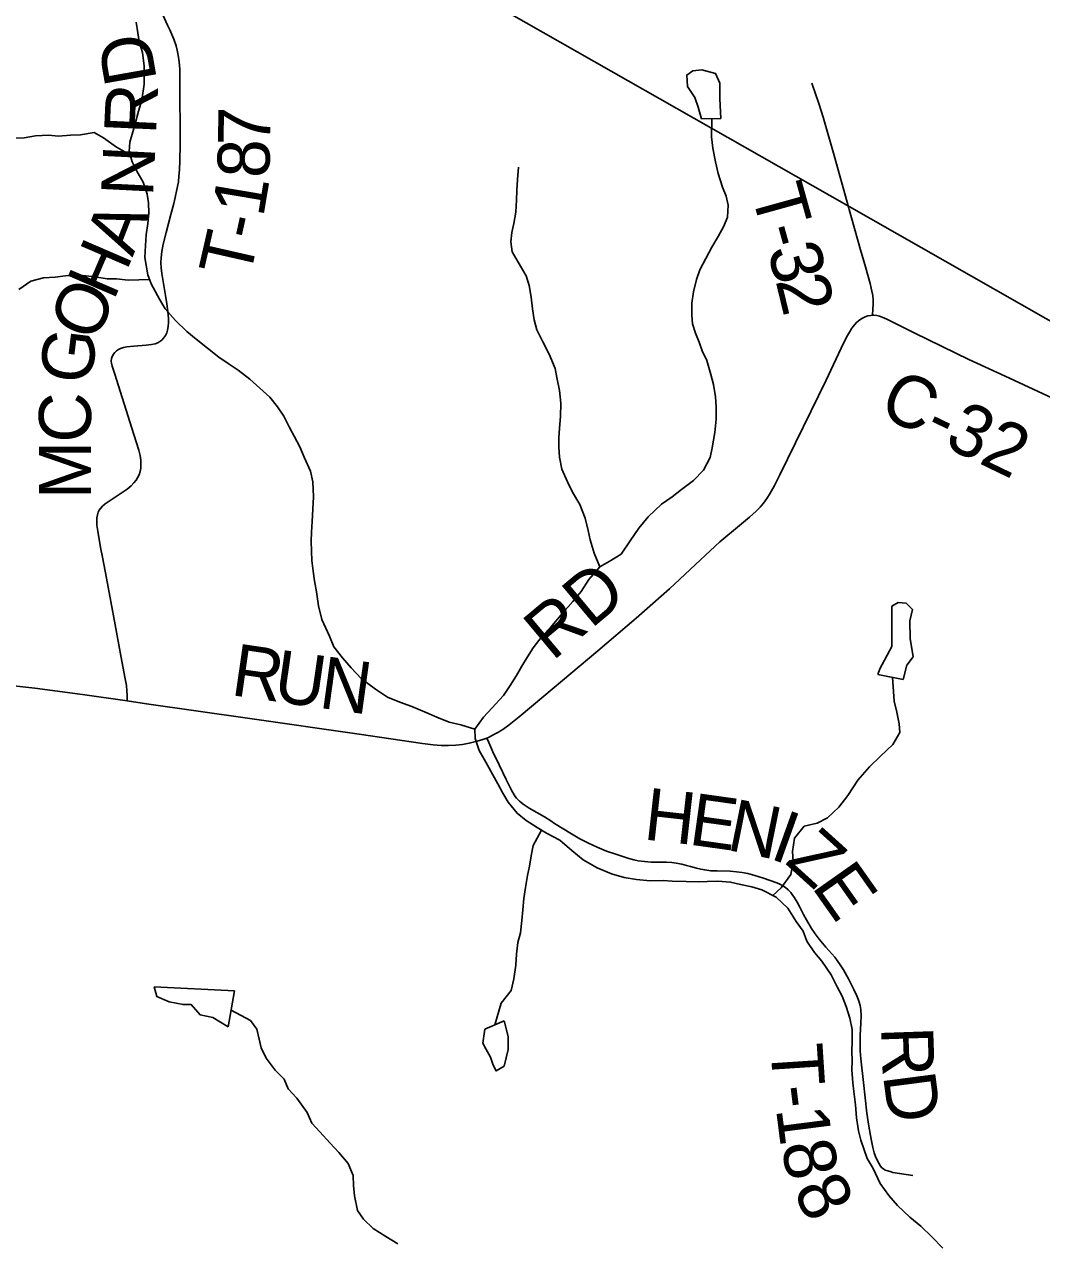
# Model space of a CAD drawing. Extents: x 1451455 to 1749751, y 218250 to 574981.
# Drawn here: x 1576761 to 1582622, y 318985 to 326004 of the extents above; entities that cross this region are included whole.
import ezdxf

# ---------------------------------------------------------------- set-up
doc = ezdxf.new("R2010")
doc.units = 0
for name, color, linetype in [('GM_X_County_Road', 7, 'Continuous'), ('GM_X_County_Road_Text', 7, 'Continuous'), ('GM_X_Minor_Lake', 7, 'Continuous'), ('GM_X_Minor_River', 7, 'Continuous'), ('GM_X_Township', 7, 'Continuous'), ('GM_X_Township_Road', 7, 'Continuous'), ('GM_X_Township_Road_Text', 7, 'Continuous')]:
    doc.layers.add(name, color=color, linetype=linetype)

msp = doc.modelspace()

# ---------------------------------------------------------------- linework, layer by layer
at = {"layer": 'GM_X_County_Road'}
for points in [[(1579504.6, 321933.6), (1579518.3, 321942.2), (1579555.1, 321968.9), (1579611.1, 322013.7), (1579754.6, 322132.8), (1580065.7, 322394.8), (1580285.5, 322582), (1580477.4, 322751.1), (1580656.4, 322919.8), (1580767.7, 323021.8), (1580880.8, 323117.1), (1580938.7, 323165.2), (1580977.4, 323200.2), (1581000.3, 323223.3), (1581019.2, 323245.5), (1581038.3, 323271.7), (1581055.7, 323299.1), (1581082.5, 323347.7), (1581113.4, 323409.1), (1581294, 323777.4), (1581379.4, 323951.1), (1581468, 324137.7), (1581498.7, 324201.9), (1581514.4, 324231), (1581529.1, 324254), (1581544.3, 324273.6), (1581558.2, 324288.3), (1581574.2, 324301.3), (1581590.2, 324311.8), (1581605.5, 324319.1), (1581620.3, 324324.3), (1581638.5, 324327.4), (1581647.7, 324327.9)], [(1581647.7, 324327.9), (1581654.5, 324328.3), (1581672.1, 324325.9), (1581687.1, 324322.6), (1581713.6, 324313.5), (1581734.9, 324304.6), (1581890.9, 324225.8), (1582203, 324072.6), (1582411.4, 323976.5), (1582816.3, 323789.1)], [(1574991, 321967.9), (1575100.3, 322005.3), (1575269, 322055.7), (1575655.1, 322153.9), (1575878.8, 322205.5), (1575975.4, 322225.4), (1576021.7, 322233.2), (1576073.4, 322239.3), (1576116, 322242.5), (1576162.2, 322243.3), (1576214, 322241.4), (1576273.9, 322237.2), (1576479.6, 322216.5), (1576649.2, 322198.1), (1576822.1, 322179.5), (1577095.4, 322143.8), (1577354.5, 322106.1)], [(1577354.5, 322106.1), (1577465.5, 322090), (1578046.6, 322006.9), (1578689.6, 321914.7), (1579055.8, 321860.5), (1579117.3, 321853), (1579162.7, 321849.3), (1579204.9, 321848.4), (1579247, 321850.5), (1579285.8, 321855), (1579324.1, 321862.1), (1579362, 321871.5), (1579397.4, 321881.4), (1579425.5, 321891.4)], [(1579425.5, 321891.4), (1579436, 321896.1), (1579470.5, 321913.8), (1579493.6, 321926.7), (1579504.6, 321933.6)]]:
    msp.add_lwpolyline(points, dxfattribs=at)
at = {"layer": 'GM_X_Minor_Lake'}
for points in [[(1580773.8, 325461.2), (1580767.4, 325575.5), (1580768.7, 325665.6), (1580743.5, 325722.1), (1580663.9, 325743.3), (1580611.8, 325736), (1580577.5, 325712.5), (1580582.6, 325646.3), (1580623.7, 325583.6), (1580642.9, 325527.2), (1580661.9, 325460.8)], [(1580661.9, 325460.8), (1580773.8, 325461.2)], [(1581823.6, 322230.2), (1581844.8, 322312.1), (1581881.4, 322359.7), (1581864.9, 322466.1), (1581862.3, 322568.3), (1581877.2, 322632.2), (1581841.8, 322668.8), (1581795.9, 322673.5), (1581759.6, 322651.9), (1581758.3, 322419.5), (1581690.6, 322290.3), (1581678.2, 322258.4)], [(1581678.2, 322258.4), (1581823.6, 322230.2)], [(1577971.5, 320434.8), (1577509.4, 320459), (1577524.7, 320402.7), (1577596.3, 320371.7), (1577676.2, 320356.6), (1577722.3, 320356), (1577773.6, 320297.3), (1577847.4, 320282.3), (1577934.8, 320229)], [(1577934.8, 320229), (1577971.5, 320434.8)], [(1579414, 320215.4), (1579403, 320133.5), (1579420.6, 320101.2), (1579446, 320052.8), (1579461.4, 320006.5), (1579479, 319974.2), (1579525.4, 320001.7), (1579548.6, 320097.5), (1579549.6, 320171.6), (1579524.7, 320262)], [(1579524.7, 320262), (1579414, 320215.4)]]:
    msp.add_lwpolyline(points, dxfattribs=at)
at = {"layer": 'GM_X_Minor_River'}
for points in [[(1575990.2, 326004.6), (1576049.7, 325967.6), (1576090.8, 325914.8), (1576112, 325864.4), (1576176.9, 325789.2), (1576214.1, 325738.5), (1576261.1, 325675.6), (1576306.1, 325610.8), (1576373.2, 325551.6), (1576436.5, 325500.5), (1576507.7, 325451.2), (1576586.8, 325391.9), (1576642.4, 325362.9), (1576702.2, 325347.9), (1576760.3, 325351), (1576824.6, 325362), (1576902.7, 325366.8), (1576956.6, 325359.9), (1577026.8, 325366.8), (1577084.9, 325367.8)], [(1579355.8, 321943), (1579276.2, 321968.2), (1579208.5, 321983.2), (1579137, 322012.3), (1579067.4, 322043.4), (1578993.9, 322074.5), (1578924.4, 322099.5), (1578852.8, 322128.6), (1578783.5, 322173.7), (1578704.4, 322232.9), (1578643.4, 322295.9), (1578594.2, 322354.7), (1578545.1, 322417.5), (1578520, 322480), (1578475.4, 322574.8), (1578456.5, 322653.2), (1578443.7, 322735.5), (1578432.6, 322797.8), (1578425.4, 322854), (1578418.2, 322914.2), (1578415, 322968.4), (1578413.8, 323026.5), (1578416.5, 323078.6), (1578419.4, 323140.6), (1578422.4, 323210.7), (1578427.4, 323282.8), (1578422.6, 323369), (1578409.4, 323429.3), (1578372.6, 323510), (1578347.5, 323570.5), (1578316.4, 323631), (1578287.1, 323685.5), (1578256, 323746.1), (1578218.8, 323800.7), (1578175.6, 323855.4), (1578118.4, 323908.4), (1578061.2, 323959.3), (1577994, 324012.3), (1577934.6, 324051.2), (1577881.1, 324086.1), (1577815.9, 324139.1), (1577750.7, 324190.1), (1577697.4, 324235), (1577632.3, 324298), (1577573.3, 324365), (1577540.1, 324421.6), (1577491.4, 324508.4), (1577472.1, 324560.8), (1577455.5, 324661.2), (1577458.5, 324729.3), (1577463.4, 324791.3), (1577472.3, 324857.3), (1577479.1, 324917.3), (1577475.9, 324975.5), (1577468.6, 325025.7), (1577445.6, 325094.2), (1577408.6, 325158.8), (1577383.3, 325211.3), (1577364.2, 325271.6), (1577368.9, 325325.7), (1577385.8, 325385.5), (1577402.5, 325439.4), (1577419.4, 325503.3), (1577438.3, 325567.1), (1577451.5, 325659.1), (1577451, 325763.3), (1577442.1, 325841.6), (1577423, 325906), (1577415.7, 325956.2), (1577404.6, 326016.4)], [(1580721.6, 325461), (1580720.4, 325355.8), (1580727.5, 325291.5), (1580742.4, 325213.2), (1580759.4, 325144.8), (1580784.3, 325066.3), (1580805.5, 325013.9), (1580816.8, 324961.6), (1580811.8, 324893.6), (1580791.1, 324841.8), (1580758.3, 324782.2), (1580721.5, 324720.6), (1580653.7, 324589.3), (1580633, 324533.5), (1580616, 324463.6), (1580607.1, 324397.6), (1580606.1, 324329.5), (1580611.4, 324279.3), (1580628.6, 324225), (1580649.9, 324172.6), (1580667.2, 324122.3), (1580692.4, 324067.8), (1580717.2, 323987.3), (1580732.4, 323929), (1580743.4, 323858.7), (1580746.6, 323800.5), (1580747.6, 323730.4), (1580738.5, 323652.4), (1580723.3, 323564.4), (1580712.5, 323508.5), (1580673.5, 323434.9), (1580616.7, 323375.6), (1580548.1, 323324.5), (1580493.5, 323281.2), (1580433, 323240), (1580356, 323167), (1580301.2, 323101.6), (1580252.2, 323028.2), (1580199.2, 322950.8), (1580130.6, 322909.7), (1580076.3, 322878.5), (1580013.3, 322805.2), (1579968.4, 322735.7), (1579921.6, 322678.3), (1579862.7, 322613), (1579791.6, 322529.9), (1579744.9, 322478.5), (1579692, 322411.1), (1579659.3, 322359.5), (1579626.6, 322305.8), (1579595.9, 322252.2), (1579561.1, 322194.6), (1579522.4, 322137), (1579455.4, 322063.8), (1579406.7, 322012.4), (1579355.8, 321943), (1579359, 321888.9), (1579382, 321820.4), (1579411.3, 321769.9), (1579489.9, 321628.2)], [(1577370.5, 325251.7), (1577292.6, 325296.7), (1577217.4, 325349.9), (1577163.9, 325380.7), (1577084.9, 325367.8)], [(1580077.3, 322879.1), (1580043.4, 322957.1), (1580020.5, 323033.5), (1580009.2, 323087.8), (1579992.2, 323158.1), (1579961.4, 323238.7), (1579918.4, 323309.5), (1579891.3, 323368), (1579858.3, 323440.6), (1579845.3, 323510.9), (1579840.1, 323569.1), (1579840.9, 323621.2), (1579843.6, 323677.2), (1579850.6, 323745.3), (1579851.7, 323821.4), (1579844.7, 323895.6), (1579829.8, 323970), (1579818.5, 324022.2), (1579785.7, 324104.8), (1579748.7, 324175.5), (1579713.7, 324244.1), (1579698.5, 324302.5), (1579689.4, 324364.7), (1579680.4, 324433), (1579669.3, 324499.2), (1579652.1, 324555.6), (1579618.9, 324610.2), (1579572.1, 324693), (1579564.9, 324751.2), (1579569.7, 324805.2), (1579580.4, 324857.2), (1579593.3, 324923.1), (1579596.3, 324991.2), (1579599.1, 325047.2), (1579602, 325111.3), (1579608.9, 325181.3)], [(1576730.3, 324475.8), (1576799.1, 324524.8), (1576871.4, 324543.7), (1576939.6, 324548.6), (1576997.7, 324555.7), (1577098.4, 324558.1)], [(1577481.5, 324535.2), (1577359.8, 324530.3), (1577292, 324537.3), (1577238, 324538.1), (1577168.2, 324549.1), (1577098.4, 324558.1)], [(1581762.4, 322242.1), (1581771.9, 322104.8), (1581787, 322040.4), (1581802.1, 321974.1), (1581805.4, 321924), (1581764.4, 321854.4), (1581693.5, 321787.3), (1581630.7, 321726.1), (1581563.7, 321648.9)], [(1581074.4, 320985.3), (1581121.9, 321029.8), (1581176.8, 321105.2), (1581189.8, 321181.1), (1581186.6, 321239.2), (1581197.5, 321315.2), (1581254.4, 321384.5), (1581328.7, 321401.5), (1581389.2, 321432.8), (1581454, 321494), (1581504.9, 321561.4), (1581563.7, 321648.9)], [(1579517.3, 321573.8), (1579489.9, 321628.2)], [(1582052.5, 318952.8), (1581989.2, 319017.8), (1581925.9, 319078.7), (1581862.5, 319131.6), (1581791.3, 319198.6), (1581742, 319255.3), (1581692.8, 319326.1), (1581651.9, 319412.7), (1581616.6, 319469.3), (1581579.9, 319575.9), (1581566.5, 319628.1), (1581555.5, 319704.4), (1581550.4, 319778.5), (1581539.4, 319854.8), (1581534, 319904.9), (1581529, 319981.1), (1581529.6, 320033.1), (1581528.3, 320087.2), (1581531, 320143.3), (1581529.9, 320213.4), (1581516.7, 320277.6), (1581495.6, 320346), (1581472.3, 320404.4), (1581444.9, 320458.8), (1581409.8, 320527.4), (1581356.7, 320606.2), (1581313.3, 320656.8), (1581270.1, 320721.5), (1581248.8, 320779.8), (1581207.5, 320834.4), (1581160.4, 320911.1), (1581093.1, 320976.1), (1581009.6, 321017.3), (1580951.7, 321034.1), (1580887.9, 321048.9), (1580830, 321061.7), (1580756, 321066.7), (1580695.9, 321065.5), (1580643.9, 321064.2), (1580573.8, 321065.1), (1580493.8, 321068.2), (1580441.8, 321070.9), (1580367.7, 321069.9), (1580287.7, 321076.9), (1580217.8, 321087.9), (1580144, 321108.9), (1580062.3, 321144), (1579980.8, 321191.1), (1579915.5, 321244.1), (1579846.1, 321303.1), (1579768.6, 321344.1), (1579715, 321376.9), (1579651.4, 321417.8), (1579599.9, 321458.5), (1579548.7, 321523.3), (1579517.3, 321573.8)], [(1579739.9, 321361.7), (1579693.6, 321273), (1579680.9, 321213.1), (1579672.1, 321153.2), (1579659.4, 321099.3), (1579648.5, 321031.3), (1579639.7, 320967.4), (1579632.9, 320901.4), (1579628.1, 320841.4), (1579619.2, 320769.4), (1579604.5, 320713.5), (1579597.6, 320647.5), (1579592.8, 320583.5), (1579581.8, 320505.6), (1579565, 320437.7), (1579508, 320364.4), (1579472.7, 320240.1)], [(1578913.9, 318978.5), (1578844.4, 319019.4), (1578770.9, 319066.5), (1578715.5, 319119.3), (1578680.1, 319169.8), (1578663.2, 319254.1), (1578657.9, 319314.3), (1578654.7, 319372.4), (1578627.5, 319440.8), (1578572.3, 319503.7), (1578522.9, 319558.4), (1578463.7, 319623.2), (1578418.3, 319673.9), (1578391, 319734.4), (1578332, 319817.2), (1578280.6, 319870), (1578257.3, 319926.4), (1578205.9, 319979.1), (1578154.7, 320047.9), (1578125.5, 320106.4), (1578114.1, 320156.6), (1578100.8, 320214.8), (1578063.4, 320265.4), (1577951.8, 320324.6)]]:
    msp.add_lwpolyline(points, dxfattribs=at)
at = {"layer": 'GM_X_Township'}
for points in [[(1576824.8, 327623), (1581500.7, 324963.5), (1586071.6, 322358.5), (1586366.1, 322190.7), (1590293, 322987.2), (1593030.5, 323584.8), (1593145.7, 323595.7), (1593983, 323674.9), (1599358.9, 324248.8), (1600819.8, 324404.7), (1603446, 324685.1), (1604039.4, 332057.3)], [(1587756.8, 312367), (1587714.5, 312416.4), (1587600.5, 312501.8), (1587486.5, 312567.7), (1587377.5, 312615.8), (1587302.3, 312629.4), (1587247.1, 312629.4), (1587074.3, 312601.4), (1586956, 312679.6), (1586951.1, 312776.3), (1586894.7, 313681), (1586657.8, 317550.9), (1586577.3, 318866.6), (1586413.4, 321445.3), (1586366.1, 322190.7), (1586071.6, 322358.5), (1581500.7, 324963.5), (1576824.8, 327623)]]:
    msp.add_lwpolyline(points, dxfattribs=at)
at = {"layer": 'GM_X_Township_Road'}
for points in [[(1577354.5, 322106.1), (1577353.4, 322138.7), (1577352.6, 322164.9), (1577349.2, 322194.2), (1577341, 322242.6), (1577314, 322387.2), (1577285.2, 322545.3), (1577235.4, 322812.6), (1577212, 322935), (1577200.8, 322989.6), (1577183.7, 323083.2), (1577179.3, 323119), (1577178.1, 323141.9), (1577179.2, 323161.6), (1577182.1, 323177.7), (1577187.3, 323193.3), (1577193, 323204.5), (1577200.8, 323215.4), (1577211.7, 323227.5), (1577227.3, 323241), (1577272.3, 323272.2), (1577324.6, 323306), (1577353.9, 323327.1), (1577376.5, 323346.1), (1577392.7, 323362.4), (1577405, 323377.7), (1577413.7, 323391.5), (1577421.9, 323409.4), (1577427.7, 323427.9), (1577431.9, 323447.4), (1577432.9, 323469.6), (1577431.7, 323492.3), (1577427.8, 323519.6), (1577420.6, 323551.1), (1577392.7, 323642), (1577325.3, 323854.6), (1577282.2, 323988.9), (1577267, 324035.5), (1577263.3, 324051.5), (1577262.1, 324064.1), (1577263.8, 324078.6), (1577267.8, 324091.4), (1577274.7, 324104.5), (1577282.1, 324114.4), (1577292.1, 324123.6), (1577302.9, 324130.5), (1577315.1, 324136.6), (1577333, 324142.4), (1577351.9, 324145.5), (1577391.7, 324149.7), (1577463.6, 324155.9), (1577492.9, 324159.8), (1577515.2, 324164.4), (1577531.2, 324170), (1577542.1, 324176.5), (1577552.4, 324184.8), (1577563.7, 324196.5), (1577574.5, 324211.9), (1577582, 324226.9), (1577586.5, 324241.4), (1577590.6, 324263.1), (1577592.4, 324285.9), (1577591.5, 324312.1), (1577586.4, 324364.5), (1577582.6, 324393.7), (1577575.2, 324442.4), (1577553.6, 324568.5), (1577549.5, 324601), (1577547.2, 324632.5), (1577548.7, 324659.9), (1577552.9, 324695.7), (1577560.9, 324737.6), (1577577.7, 324804.4), (1577605.6, 324909.1), (1577622, 324972.5), (1577630.5, 325007.5), (1577640.4, 325052.1), (1577648.4, 325097), (1577652, 325128.7), (1577655.2, 325165.3), (1577657.2, 325217.7), (1577658.3, 325312.8), (1577657.7, 325680.3), (1577656.2, 325745.8), (1577653.1, 325788.3), (1577647.9, 325827.4), (1577641.8, 325856.2), (1577635, 325881.5), (1577621.9, 325918.6), (1577598.8, 325973), (1577586.9, 325999.9), (1577470.9, 326256.9)], [(1581511.2, 324945.9), (1581427.7, 325248.1), (1581363.8, 325469.5), (1581340.8, 325542.6), (1581297.6, 325666.3)], [(1581647.7, 324327.9), (1581650.2, 324362.5), (1581652, 324392.7), (1581652.4, 324416.1), (1581649.9, 324441.5), (1581644.8, 324467.3), (1581633.7, 324511.9), (1581606.8, 324606.6), (1581578.7, 324704.3), (1581513.3, 324938.2), (1581511.2, 324945.9)], [(1581880.4, 319371), (1581765.4, 319389), (1581755.4, 319391.7), (1581736.4, 319397.5), (1581721.4, 319402.9), (1581710.4, 319409.2), (1581701.7, 319416.1), (1581693.8, 319425.1), (1581683.3, 319441.7), (1581674.8, 319459.1), (1581665.7, 319480.4), (1581658.2, 319502.1), (1581649.7, 319533.7), (1581639.2, 319581.7), (1581626.2, 319656.1), (1581615.8, 319730.8), (1581596.3, 319906.7), (1581580.7, 320043.6), (1581577.1, 320089.4), (1581575.8, 320135.3), (1581576.8, 320177.9), (1581581.1, 320250), (1581581.9, 320292.4), (1581579.7, 320327.1), (1581576.3, 320350.1), (1581571.5, 320369.7), (1581565.8, 320387.1), (1581557.1, 320407.4), (1581541.1, 320442.9), (1581508.9, 320503.9), (1581480.7, 320555.7), (1581461.7, 320585.6), (1581444.7, 320610.1), (1581430.4, 320628.8), (1581378.9, 320687.7), (1581340.9, 320733), (1581317.2, 320764.3), (1581297, 320794.1), (1581266.8, 320844.5), (1581249.9, 320876.2), (1581229.7, 320917.4), (1581213.7, 320945.7), (1581198.6, 320971.4), (1581185.7, 320991.1), (1581176.6, 321002.7), (1581162.6, 321017.7), (1581147.4, 321030.7), (1581131.8, 321041.1), (1581117, 321049.1), (1581097.4, 321056.9), (1581020.3, 321085), (1580969.5, 321100.6), (1580929, 321111), (1580896.7, 321117.1), (1580864.3, 321121.6), (1580828.3, 321124.3), (1580752.8, 321126.3), (1580717.1, 321127.6), (1580681, 321131.9), (1580658.5, 321136.1), (1580632.9, 321141.5), (1580598.4, 321151.8), (1580576.7, 321157.8), (1580562.2, 321161.5), (1580548.5, 321164.9), (1580516.8, 321171.7), (1580492.5, 321175.2), (1580461.4, 321177.1), (1580412.2, 321176.6), (1580372.8, 321177.5), (1580333.6, 321180.5), (1580297.8, 321185.3), (1580272.1, 321190.5), (1580243.6, 321198.1), (1580168.6, 321222.1), (1580116.1, 321241.1), (1580061.4, 321263.1), (1580010.7, 321286.5), (1579961.1, 321311.9), (1579912.8, 321339.7), (1579815.9, 321400.4), (1579794.2, 321414.8), (1579758.1, 321437.2), (1579670.5, 321488.8), (1579634.6, 321511.8), (1579623.1, 321520.1), (1579613.6, 321527.7), (1579603.4, 321537.2), (1579596.6, 321545.5), (1579589.6, 321554.6), (1579582.3, 321565.1), (1579569.5, 321588.3), (1579537.2, 321652.9), (1579496.1, 321738.6), (1579461.1, 321812.8), (1579436.9, 321866.4), (1579425.5, 321891.4)]]:
    msp.add_lwpolyline(points, dxfattribs=at)

# ---------------------------------------------------------------- texts
at = {"layer": 'GM_X_County_Road_Text'}
for s, rotation, p in [('C-32', 334.20562, (1581671.6, 323760.1)), ('RD', 39.92815, (1579803.3, 322331.6)), ('R', 351.77551, (1577944.7, 322140.6)), ('U', 351.78008, (1578188.6, 322105.3)), ('N', 352.07071, (1578451.5, 322067.4))]:
    msp.add_text(s, height=300, rotation=rotation, dxfattribs=at).set_placement(p)
at = {"layer": 'GM_X_Township_Road_Text'}
for s, rotation, p in [('D', 100.04181, (1577526.1, 325684.1)), ('R', 87.40388, (1577519.6, 325366)), ('7', 89.29256, (1578176.5, 325304.9)), ('8', 88.7318, (1578172.4, 325117)), ('N', 87.07076, (1577501.8, 325008.1)), ('1', 80.42456, (1578137.1, 324887.6)), ('T', 285.52068, (1580946.1, 325039.5)), ('A', 68.78937, (1577384.5, 324660.2)), ('-', 77.52024, (1578107.4, 324751)), ('T', 77.17578, (1578057.1, 324530.3)), ('-', 285.53186, (1581006.1, 324823.2)), ('H', 66.65169, (1577275.3, 324406.5)), ('3', 285.58575, (1581039.2, 324704.2)), ('2', 283.65129, (1581088.2, 324528.8)), ('O', 66.7495, (1577171.1, 324164.1)), ('G', 83.04531, (1577145, 323923.7)), ('C', 89.99609, (1577145.4, 323594.5)), ('M', 90, (1577145.4, 323268.9)), ('H', 353.61918, (1580322.9, 321308.6)), ('E', 352.03081, (1580583.1, 321279.5)), ('N', 348.55683, (1580800.6, 321249.2)), ('I', 340.24798, (1581048.2, 321199.9)), ('Z', 317.91038, (1581137.8, 321174.1)), ('E', 305.16354, (1581292.7, 321036.8)), ('R', 271.97333, (1581696.8, 320225.8)), ('T', 273.75693, (1581059.3, 320122.1)), ('D', 277.45135, (1581707.8, 319948.9)), ('-', 277.16223, (1581075.9, 319878.9)), ('1', 277.24469, (1581091.3, 319756.1)), ('8', 281.93189, (1581119.1, 319546.4)), ('8', 296.92924, (1581185.7, 319285.1))]:
    msp.add_text(s, height=300, rotation=rotation, dxfattribs=at).set_placement(p)

doc.saveas('drawing.dxf')
